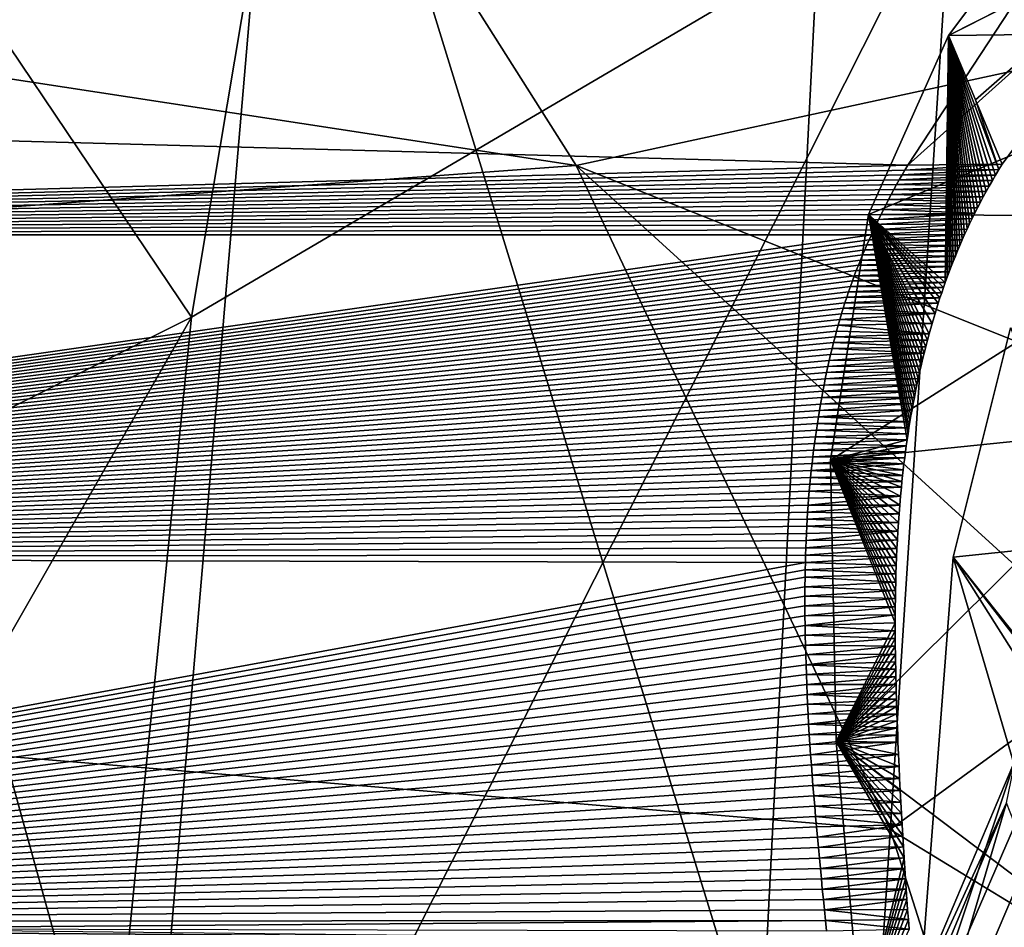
# Model space of a CAD drawing. Header units: metres. Extents: x -150 to 307, y -550 to 84.
# Tile 308 of 656: x 157.08 to 161.19, y 8.53 to 12.32. Entities that reach past the tile are written whole.
import ezdxf

# ---------------------------------------------------------------- set-up
doc = ezdxf.new("R2010")
doc.units = ezdxf.units.M
doc.layers.add('solid_26006363', color=7, linetype='CONTINUOUS')

msp = doc.modelspace()

# ---------------------------------------------------------------- linework, layer by layer
at = {"layer": 'solid_26006363'}
for points in [[(160.578232, 15.848853, 880.080505), (163.059631, 11.286249, 883.882385), (163.132126, 17.384514, 882.885071)], [(157.797806, 11.076527, 874.416077), (155.659027, 14.252306, 870.121338), (158.724915, 16.598232, 873.751526)], [(160.975403, 12.943937, 878.023987), (157.797806, 11.076527, 874.416077), (158.724915, 16.598232, 873.751526)], [(160.578232, 15.848853, 880.080505), (158.207901, 14.303331, 877.41864), (160.173294, 7.91509, 881.040771)], [(160.578232, 15.848853, 880.080505), (160.173294, 7.91509, 881.040771), (163.03801, 8.683062, 884.179199)], [(160.578232, 15.848853, 880.080505), (163.03801, 8.683062, 884.179199), (163.059631, 11.286249, 883.882385)], [(160.557312, 6.463857, 878.596375), (164.613632, 14.873002, 882.018677), (164.590057, 13.581784, 882.222107)], [(160.557312, 6.463857, 878.596375), (160.975403, 12.943937, 878.023987), (164.613632, 14.873002, 882.018677)], [(159.404221, 11.709554, 839.946045), (142.328934, 10.457894, 814.344849), (139.684402, 14.730528, 816.571106)], [(158.169312, 13.660264, 840.767761), (159.404221, 11.709554, 839.946045), (139.684402, 14.730528, 816.571106)], [(158.207901, 14.303331, 877.41864), (156.018967, 12.849943, 874.893677), (157.596603, 7.150526, 878.147949)], [(158.207901, 14.303331, 877.41864), (157.596603, 7.150526, 878.147949), (160.173294, 7.91509, 881.040771)], [(157.797806, 11.076527, 874.416077), (154.753082, 9.549058, 870.825684), (155.659027, 14.252306, 870.121338)], [(162.442947, 12.36735, 844.749268), (159.404221, 11.709554, 839.946045), (158.169312, 13.660264, 840.767761)], [(160.557312, 6.463857, 878.596375), (164.590057, 13.581784, 882.222107), (164.521622, 8.662205, 882.831665)], [(160.959686, 12.252558, 846.782471), (162.474792, 12.270511, 845.068848), (163.45607, 13.510142, 847.621277)], [(161.762558, 13.321421, 849.005493), (160.959686, 12.252558, 846.782471), (163.45607, 13.510142, 847.621277)], [(161.955017, 12.757903, 849.148621), (160.959686, 12.252558, 846.782471), (161.762558, 13.321421, 849.005493)], [(157.238983, 5.539485, 874.820862), (157.797806, 11.076527, 874.416077), (160.975403, 12.943937, 878.023987)], [(160.557312, 6.463857, 878.596375), (157.238983, 5.539485, 874.820862), (160.975403, 12.943937, 878.023987)], [(156.018967, 12.849943, 874.893677), (155.325043, 6.433441, 875.534851), (157.596603, 7.150526, 878.147949)], [(161.519257, 12.823606, 849.863464), (149.303177, 12.562722, 838.554565), (149.756424, 12.009184, 838.05957)], [(160.78952, 11.710807, 847.420959), (161.519257, 12.823606, 849.863464), (149.756424, 12.009184, 838.05957)], [(160.78952, 11.710807, 847.420959), (161.955017, 12.757903, 849.148621), (161.519257, 12.823606, 849.863464)], [(160.78952, 11.710807, 847.420959), (161.184525, 11.715551, 846.974365), (161.955017, 12.757903, 849.148621)], [(161.072113, 11.984046, 846.878418), (160.959686, 12.252558, 846.782471), (161.955017, 12.757903, 849.148621)], [(161.072113, 11.984046, 846.878418), (161.955017, 12.757903, 849.148621), (161.184525, 11.715551, 846.974365)], [(162.442947, 12.36735, 844.749268), (161.835785, 10.738475, 842.260315), (159.404221, 11.709554, 839.946045)], [(160.625122, 11.504708, 845.403015), (162.072052, 11.49657, 843.714417), (162.474792, 12.270511, 845.068848)], [(160.625122, 11.504708, 845.403015), (162.474792, 12.270511, 845.068848), (160.959686, 12.252558, 846.782471)], [(160.625122, 11.504708, 845.403015), (160.959686, 12.252558, 846.782471), (160.946671, 11.221427, 846.03479)], [(160.954544, 11.243274, 846.073975), (160.946671, 11.221427, 846.03479), (160.959686, 12.252558, 846.782471)], [(160.962662, 11.265206, 846.113525), (160.954544, 11.243274, 846.073975), (160.959686, 12.252558, 846.782471)], [(161.170395, 11.692531, 846.927429), (160.959686, 12.252558, 846.782471), (161.072113, 11.984046, 846.878418)], [(160.971039, 11.28723, 846.153442), (160.962662, 11.265206, 846.113525), (160.959686, 12.252558, 846.782471)], [(160.979691, 11.309343, 846.193665), (160.971039, 11.28723, 846.153442), (160.959686, 12.252558, 846.782471)], [(160.988632, 11.331552, 846.234253), (160.979691, 11.309343, 846.193665), (160.959686, 12.252558, 846.782471)], [(160.997864, 11.353855, 846.275146), (160.988632, 11.331552, 846.234253), (160.959686, 12.252558, 846.782471)], [(161.00737, 11.376225, 846.316406), (160.997864, 11.353855, 846.275146), (160.959686, 12.252558, 846.782471)], [(161.017151, 11.398627, 846.35791), (161.00737, 11.376225, 846.316406), (160.959686, 12.252558, 846.782471)], [(161.027191, 11.421053, 846.399719), (161.017151, 11.398627, 846.35791), (160.959686, 12.252558, 846.782471)], [(161.037491, 11.443492, 846.441772), (161.027191, 11.421053, 846.399719), (160.959686, 12.252558, 846.782471)], [(161.04805, 11.465945, 846.484131), (161.037491, 11.443492, 846.441772), (160.959686, 12.252558, 846.782471)], [(161.058884, 11.488418, 846.526733), (161.04805, 11.465945, 846.484131), (160.959686, 12.252558, 846.782471)], [(161.070007, 11.510915, 846.569702), (161.058884, 11.488418, 846.526733), (160.959686, 12.252558, 846.782471)], [(161.081436, 11.533442, 846.612976), (161.070007, 11.510915, 846.569702), (160.959686, 12.252558, 846.782471)], [(161.093155, 11.556004, 846.656555), (161.081436, 11.533442, 846.612976), (160.959686, 12.252558, 846.782471)], [(161.105194, 11.578609, 846.700623), (161.093155, 11.556004, 846.656555), (160.959686, 12.252558, 846.782471)], [(161.117538, 11.601263, 846.745056), (161.105194, 11.578609, 846.700623), (160.959686, 12.252558, 846.782471)], [(161.130234, 11.623974, 846.789917), (161.117538, 11.601263, 846.745056), (160.959686, 12.252558, 846.782471)], [(161.143265, 11.64675, 846.835205), (161.130234, 11.623974, 846.789917), (160.959686, 12.252558, 846.782471)], [(161.156647, 11.6696, 846.881042), (161.143265, 11.64675, 846.835205), (160.959686, 12.252558, 846.782471)], [(161.170395, 11.692531, 846.927429), (161.156647, 11.6696, 846.881042), (160.959686, 12.252558, 846.782471)], [(160.78952, 11.710807, 847.420959), (149.756424, 12.009184, 838.05957), (150.212692, 11.420066, 837.559875)], [(161.072113, 11.984046, 846.878418), (161.184525, 11.715551, 846.974365), (161.170395, 11.692531, 846.927429)], [(159.404221, 11.709554, 839.946045), (160.716415, 8.936275, 839.074341), (142.328934, 10.457894, 814.344849)], [(160.777664, 11.690717, 847.379456), (160.78952, 11.710807, 847.420959), (150.212692, 11.420066, 837.559875)], [(160.765976, 11.670527, 847.338074), (160.777664, 11.690717, 847.379456), (150.212692, 11.420066, 837.559875)], [(161.67807, 9.638126, 841.021729), (160.716415, 8.936275, 839.074341), (159.404221, 11.709554, 839.946045)], [(161.835785, 10.738475, 842.260315), (161.67807, 9.638126, 841.021729), (159.404221, 11.709554, 839.946045)], [(160.765976, 11.670527, 847.338074), (161.156647, 11.6696, 846.881042), (161.170395, 11.692531, 846.927429)], [(160.765976, 11.670527, 847.338074), (161.170395, 11.692531, 846.927429), (160.777664, 11.690717, 847.379456)], [(160.777664, 11.690717, 847.379456), (161.170395, 11.692531, 846.927429), (161.184525, 11.715551, 846.974365)], [(160.777664, 11.690717, 847.379456), (161.184525, 11.715551, 846.974365), (160.78952, 11.710807, 847.420959)], [(160.754456, 11.650235, 847.296814), (160.765976, 11.670527, 847.338074), (150.212692, 11.420066, 837.559875)], [(160.743088, 11.629841, 847.255615), (160.754456, 11.650235, 847.296814), (150.212692, 11.420066, 837.559875)], [(160.743088, 11.629841, 847.255615), (161.143265, 11.64675, 846.835205), (160.754456, 11.650235, 847.296814)], [(160.743088, 11.629841, 847.255615), (161.130234, 11.623974, 846.789917), (161.143265, 11.64675, 846.835205)], [(160.754456, 11.650235, 847.296814), (161.156647, 11.6696, 846.881042), (160.765976, 11.670527, 847.338074)], [(160.754456, 11.650235, 847.296814), (161.143265, 11.64675, 846.835205), (161.156647, 11.6696, 846.881042)], [(160.731888, 11.609344, 847.214478), (160.743088, 11.629841, 847.255615), (150.212692, 11.420066, 837.559875)], [(160.72084, 11.58874, 847.173462), (160.731888, 11.609344, 847.214478), (150.212692, 11.420066, 837.559875)], [(160.72084, 11.58874, 847.173462), (161.117538, 11.601263, 846.745056), (160.731888, 11.609344, 847.214478)], [(160.72084, 11.58874, 847.173462), (161.105194, 11.578609, 846.700623), (161.117538, 11.601263, 846.745056)], [(160.731888, 11.609344, 847.214478), (161.130234, 11.623974, 846.789917), (160.743088, 11.629841, 847.255615)], [(160.731888, 11.609344, 847.214478), (161.117538, 11.601263, 846.745056), (161.130234, 11.623974, 846.789917)], [(160.709961, 11.568031, 847.132507), (160.72084, 11.58874, 847.173462), (150.212692, 11.420066, 837.559875)], [(160.699234, 11.547215, 847.091675), (160.709961, 11.568031, 847.132507), (150.212692, 11.420066, 837.559875)], [(160.699234, 11.547215, 847.091675), (161.093155, 11.556004, 846.656555), (160.709961, 11.568031, 847.132507)], [(160.709961, 11.568031, 847.132507), (161.105194, 11.578609, 846.700623), (160.72084, 11.58874, 847.173462)], [(160.709961, 11.568031, 847.132507), (161.093155, 11.556004, 846.656555), (161.105194, 11.578609, 846.700623)], [(160.68866, 11.526295, 847.050903), (160.699234, 11.547215, 847.091675), (150.212692, 11.420066, 837.559875)], [(160.678238, 11.505268, 847.010254), (160.68866, 11.526295, 847.050903), (150.212692, 11.420066, 837.559875)], [(160.678238, 11.505268, 847.010254), (161.070007, 11.510915, 846.569702), (160.68866, 11.526295, 847.050903)], [(160.68866, 11.526295, 847.050903), (161.081436, 11.533442, 846.612976), (160.699234, 11.547215, 847.091675)], [(160.68866, 11.526295, 847.050903), (161.070007, 11.510915, 846.569702), (161.081436, 11.533442, 846.612976)], [(160.699234, 11.547215, 847.091675), (161.081436, 11.533442, 846.612976), (161.093155, 11.556004, 846.656555)], [(160.667984, 11.484133, 846.969666), (160.678238, 11.505268, 847.010254), (150.212692, 11.420066, 837.559875)], [(160.657867, 11.462888, 846.929199), (160.667984, 11.484133, 846.969666), (150.212692, 11.420066, 837.559875)], [(160.466675, 10.479188, 843.812317), (162.072052, 11.49657, 843.714417), (160.625122, 11.504708, 845.403015)], [(160.466675, 10.479188, 843.812317), (160.625122, 11.504708, 845.403015), (160.78714, 10.563141, 844.93457)], [(160.466675, 10.479188, 843.812317), (161.814789, 10.616094, 842.467102), (162.072052, 11.49657, 843.714417)], [(160.625122, 11.504708, 845.403015), (160.790863, 10.588273, 844.97406), (160.78714, 10.563141, 844.93457)], [(160.625122, 11.504708, 845.403015), (160.794785, 10.613507, 845.013855), (160.790863, 10.588273, 844.97406)], [(160.625122, 11.504708, 845.403015), (160.798904, 10.638845, 845.053955), (160.794785, 10.613507, 845.013855)], [(160.625122, 11.504708, 845.403015), (160.803223, 10.664284, 845.094482), (160.798904, 10.638845, 845.053955)], [(160.625122, 11.504708, 845.403015), (160.807739, 10.689826, 845.135254), (160.803223, 10.664284, 845.094482)], [(160.625122, 11.504708, 845.403015), (160.812454, 10.715487, 845.176514), (160.807739, 10.689826, 845.135254)], [(160.625122, 11.504708, 845.403015), (160.817352, 10.741275, 845.21814), (160.812454, 10.715487, 845.176514)], [(160.625122, 11.504708, 845.403015), (160.822464, 10.767199, 845.260254), (160.817352, 10.741275, 845.21814)], [(160.625122, 11.504708, 845.403015), (160.827774, 10.793263, 845.302795), (160.822464, 10.767199, 845.260254)], [(160.625122, 11.504708, 845.403015), (160.833328, 10.819469, 845.345764), (160.827774, 10.793263, 845.302795)], [(160.625122, 11.504708, 845.403015), (160.839096, 10.845816, 845.38916), (160.833328, 10.819469, 845.345764)], [(160.625122, 11.504708, 845.403015), (160.845123, 10.872299, 845.433044), (160.839096, 10.845816, 845.38916)], [(160.625122, 11.504708, 845.403015), (160.85141, 10.898919, 845.477417), (160.845123, 10.872299, 845.433044)], [(160.625122, 11.504708, 845.403015), (160.857956, 10.925673, 845.522156), (160.85141, 10.898919, 845.477417)], [(160.625122, 11.504708, 845.403015), (160.864777, 10.952559, 845.567383), (160.857956, 10.925673, 845.522156)], [(160.625122, 11.504708, 845.403015), (160.871902, 10.979573, 845.613098), (160.864777, 10.952559, 845.567383)], [(160.625122, 11.504708, 845.403015), (160.879318, 11.006716, 845.659241), (160.871902, 10.979573, 845.613098)], [(160.625122, 11.504708, 845.403015), (160.891403, 11.049265, 845.732117), (160.879318, 11.006716, 845.659241)], [(160.625122, 11.504708, 845.403015), (160.904099, 11.091946, 845.80603), (160.891403, 11.049265, 845.732117)], [(160.625122, 11.504708, 845.403015), (160.91748, 11.134832, 845.881042), (160.904099, 11.091946, 845.80603)], [(160.625122, 11.504708, 845.403015), (160.924469, 11.156371, 845.919006), (160.91748, 11.134832, 845.881042)], [(160.625122, 11.504708, 845.403015), (160.931656, 11.17798, 845.957275), (160.924469, 11.156371, 845.919006)], [(160.625122, 11.504708, 845.403015), (160.939041, 11.199664, 845.99585), (160.931656, 11.17798, 845.957275)], [(160.625122, 11.504708, 845.403015), (160.946671, 11.221427, 846.03479), (160.939041, 11.199664, 845.99585)], [(160.657867, 11.462888, 846.929199), (161.04805, 11.465945, 846.484131), (161.058884, 11.488418, 846.526733)], [(160.657867, 11.462888, 846.929199), (161.058884, 11.488418, 846.526733), (160.667984, 11.484133, 846.969666)], [(160.667984, 11.484133, 846.969666), (161.058884, 11.488418, 846.526733), (161.070007, 11.510915, 846.569702)], [(160.667984, 11.484133, 846.969666), (161.070007, 11.510915, 846.569702), (160.678238, 11.505268, 847.010254)], [(160.647919, 11.441533, 846.888855), (160.657867, 11.462888, 846.929199), (150.212692, 11.420066, 837.559875)], [(160.638107, 11.420066, 846.848572), (160.647919, 11.441533, 846.888855), (150.212692, 11.420066, 837.559875)], [(160.638107, 11.420066, 846.848572), (161.027191, 11.421053, 846.399719), (161.037491, 11.443492, 846.441772)], [(160.638107, 11.420066, 846.848572), (161.037491, 11.443492, 846.441772), (160.647919, 11.441533, 846.888855)], [(160.647919, 11.441533, 846.888855), (161.037491, 11.443492, 846.441772), (161.04805, 11.465945, 846.484131)], [(160.647919, 11.441533, 846.888855), (161.04805, 11.465945, 846.484131), (160.657867, 11.462888, 846.929199)], [(160.638107, 11.420066, 846.848572), (150.212692, 11.420066, 837.559875), (151.197113, 10.075163, 836.47406)], [(160.628555, 11.399459, 846.809875), (160.638107, 11.420066, 846.848572), (151.197113, 10.075163, 836.47406)], [(160.628555, 11.399459, 846.809875), (151.197113, 10.075163, 836.47406), (160.619171, 11.37865, 846.770996)], [(160.628555, 11.399459, 846.809875), (160.619171, 11.37865, 846.770996), (161.017151, 11.398627, 846.35791)], [(160.619171, 11.37865, 846.770996), (161.00737, 11.376225, 846.316406), (161.017151, 11.398627, 846.35791)], [(160.628555, 11.399459, 846.809875), (161.017151, 11.398627, 846.35791), (161.027191, 11.421053, 846.399719)], [(160.628555, 11.399459, 846.809875), (161.027191, 11.421053, 846.399719), (160.638107, 11.420066, 846.848572)], [(160.619171, 11.37865, 846.770996), (151.197113, 10.075163, 836.47406), (160.60997, 11.35764, 846.731995)], [(160.60997, 11.35764, 846.731995), (151.197113, 10.075163, 836.47406), (160.600952, 11.336431, 846.69281)], [(160.60997, 11.35764, 846.731995), (160.600952, 11.336431, 846.69281), (160.997864, 11.353855, 846.275146)], [(160.600952, 11.336431, 846.69281), (160.988632, 11.331552, 846.234253), (160.997864, 11.353855, 846.275146)], [(160.619171, 11.37865, 846.770996), (160.60997, 11.35764, 846.731995), (161.00737, 11.376225, 846.316406)], [(160.60997, 11.35764, 846.731995), (160.997864, 11.353855, 846.275146), (161.00737, 11.376225, 846.316406)], [(160.600952, 11.336431, 846.69281), (151.197113, 10.075163, 836.47406), (160.592087, 11.31502, 846.653503)], [(160.592087, 11.31502, 846.653503), (151.197113, 10.075163, 836.47406), (160.58342, 11.293407, 846.614014)], [(160.592087, 11.31502, 846.653503), (160.58342, 11.293407, 846.614014), (160.979691, 11.309343, 846.193665)], [(160.600952, 11.336431, 846.69281), (160.592087, 11.31502, 846.653503), (160.988632, 11.331552, 846.234253)], [(160.592087, 11.31502, 846.653503), (160.979691, 11.309343, 846.193665), (160.988632, 11.331552, 846.234253)], [(160.58342, 11.293407, 846.614014), (151.197113, 10.075163, 836.47406), (160.574905, 11.271595, 846.574341)], [(160.574905, 11.271595, 846.574341), (151.197113, 10.075163, 836.47406), (160.566574, 11.249582, 846.534607)], [(160.574905, 11.271595, 846.574341), (160.566574, 11.249582, 846.534607), (160.962662, 11.265206, 846.113525)], [(160.58342, 11.293407, 846.614014), (160.574905, 11.271595, 846.574341), (160.971039, 11.28723, 846.153442)], [(160.574905, 11.271595, 846.574341), (160.962662, 11.265206, 846.113525), (160.971039, 11.28723, 846.153442)], [(160.58342, 11.293407, 846.614014), (160.971039, 11.28723, 846.153442), (160.979691, 11.309343, 846.193665)], [(160.566574, 11.249582, 846.534607), (151.197113, 10.075163, 836.47406), (160.558411, 11.227368, 846.494629)], [(160.566574, 11.249582, 846.534607), (160.558411, 11.227368, 846.494629), (160.954544, 11.243274, 846.073975)], [(160.558411, 11.227368, 846.494629), (160.946671, 11.221427, 846.03479), (160.954544, 11.243274, 846.073975)], [(160.566574, 11.249582, 846.534607), (160.954544, 11.243274, 846.073975), (160.962662, 11.265206, 846.113525)], [(160.558411, 11.227368, 846.494629), (151.197113, 10.075163, 836.47406), (160.550415, 11.204954, 846.454529)], [(160.550415, 11.204954, 846.454529), (151.197113, 10.075163, 836.47406), (160.542587, 11.18234, 846.414307)], [(160.550415, 11.204954, 846.454529), (160.542587, 11.18234, 846.414307), (160.939041, 11.199664, 845.99585)], [(160.542587, 11.18234, 846.414307), (160.931656, 11.17798, 845.957275), (160.939041, 11.199664, 845.99585)], [(160.558411, 11.227368, 846.494629), (160.550415, 11.204954, 846.454529), (160.946671, 11.221427, 846.03479)], [(160.550415, 11.204954, 846.454529), (160.939041, 11.199664, 845.99585), (160.946671, 11.221427, 846.03479)], [(160.542587, 11.18234, 846.414307), (151.197113, 10.075163, 836.47406), (160.534943, 11.159524, 846.373962)], [(160.534943, 11.159524, 846.373962), (151.197113, 10.075163, 836.47406), (160.527466, 11.136508, 846.333374)], [(160.534943, 11.159524, 846.373962), (160.527466, 11.136508, 846.333374), (160.924469, 11.156371, 845.919006)], [(160.527466, 11.136508, 846.333374), (160.91748, 11.134832, 845.881042), (160.924469, 11.156371, 845.919006)], [(160.542587, 11.18234, 846.414307), (160.534943, 11.159524, 846.373962), (160.931656, 11.17798, 845.957275)], [(160.534943, 11.159524, 846.373962), (160.924469, 11.156371, 845.919006), (160.931656, 11.17798, 845.957275)], [(160.527466, 11.136508, 846.333374), (151.197113, 10.075163, 836.47406), (160.520157, 11.113291, 846.292725)], [(160.520157, 11.113291, 846.292725), (151.197113, 10.075163, 836.47406), (160.513016, 11.089873, 846.251892)], [(160.520157, 11.113291, 846.292725), (160.513016, 11.089873, 846.251892), (160.904099, 11.091946, 845.80603)], [(160.527466, 11.136508, 846.333374), (160.520157, 11.113291, 846.292725), (160.91748, 11.134832, 845.881042)], [(160.520157, 11.113291, 846.292725), (160.904099, 11.091946, 845.80603), (160.91748, 11.134832, 845.881042)], [(160.513016, 11.089873, 846.251892), (151.197113, 10.075163, 836.47406), (160.506042, 11.066255, 846.210876)], [(160.506042, 11.066255, 846.210876), (151.197113, 10.075163, 836.47406), (160.499237, 11.042435, 846.1698)], [(154.201523, 4.786518, 871.248291), (154.753082, 9.549058, 870.825684), (157.797806, 11.076527, 874.416077)], [(157.238983, 5.539485, 874.820862), (154.201523, 4.786518, 871.248291), (157.797806, 11.076527, 874.416077)], [(160.506042, 11.066255, 846.210876), (160.499237, 11.042435, 846.1698), (160.891403, 11.049265, 845.732117)], [(160.506042, 11.066255, 846.210876), (160.891403, 11.049265, 845.732117), (160.904099, 11.091946, 845.80603)], [(160.513016, 11.089873, 846.251892), (160.506042, 11.066255, 846.210876), (160.904099, 11.091946, 845.80603)], [(160.499237, 11.042435, 846.1698), (151.197113, 10.075163, 836.47406), (160.492599, 11.018414, 846.128479)], [(160.499237, 11.042435, 846.1698), (160.492599, 11.018414, 846.128479), (160.879318, 11.006716, 845.659241)], [(160.499237, 11.042435, 846.1698), (160.879318, 11.006716, 845.659241), (160.891403, 11.049265, 845.732117)], [(162.621628, 8.009261, 845.073181), (161.218765, 11.031461, 844.26239), (160.979843, 10.073978, 843.036377)], [(161.83609, 10.162543, 842.210876), (160.979843, 10.073978, 843.036377), (161.218765, 11.031461, 844.26239)], [(160.492599, 11.018414, 846.128479), (151.197113, 10.075163, 836.47406), (160.48613, 10.994191, 846.087097)], [(160.48613, 10.994191, 846.087097), (151.197113, 10.075163, 836.47406), (160.479813, 10.969767, 846.045532)], [(160.48613, 10.994191, 846.087097), (160.479813, 10.969767, 846.045532), (160.871902, 10.979573, 845.613098)], [(160.492599, 11.018414, 846.128479), (160.48613, 10.994191, 846.087097), (160.879318, 11.006716, 845.659241)], [(160.48613, 10.994191, 846.087097), (160.871902, 10.979573, 845.613098), (160.879318, 11.006716, 845.659241)], [(160.479813, 10.969767, 846.045532), (151.197113, 10.075163, 836.47406), (160.473679, 10.94514, 846.003845)], [(160.473679, 10.94514, 846.003845), (151.197113, 10.075163, 836.47406), (160.467712, 10.920312, 845.961975)], [(160.473679, 10.94514, 846.003845), (160.467712, 10.920312, 845.961975), (160.857956, 10.925673, 845.522156)], [(160.479813, 10.969767, 846.045532), (160.473679, 10.94514, 846.003845), (160.864777, 10.952559, 845.567383)], [(160.473679, 10.94514, 846.003845), (160.857956, 10.925673, 845.522156), (160.864777, 10.952559, 845.567383)], [(160.479813, 10.969767, 846.045532), (160.864777, 10.952559, 845.567383), (160.871902, 10.979573, 845.613098)], [(160.467712, 10.920312, 845.961975), (151.197113, 10.075163, 836.47406), (160.461899, 10.895281, 845.919983)], [(160.461899, 10.895281, 845.919983), (160.85141, 10.898919, 845.477417), (160.857956, 10.925673, 845.522156)], [(160.467712, 10.920312, 845.961975), (160.461899, 10.895281, 845.919983), (160.857956, 10.925673, 845.522156)], [(160.461899, 10.895281, 845.919983), (151.197113, 10.075163, 836.47406), (160.456253, 10.870041, 845.877808)], [(160.456253, 10.870041, 845.877808), (151.197113, 10.075163, 836.47406), (160.45076, 10.844549, 845.835449)], [(160.45076, 10.844549, 845.835449), (160.839096, 10.845816, 845.38916), (160.845123, 10.872299, 845.433044)], [(160.456253, 10.870041, 845.877808), (160.45076, 10.844549, 845.835449), (160.845123, 10.872299, 845.433044)], [(160.456253, 10.870041, 845.877808), (160.845123, 10.872299, 845.433044), (160.85141, 10.898919, 845.477417)], [(160.461899, 10.895281, 845.919983), (160.456253, 10.870041, 845.877808), (160.85141, 10.898919, 845.477417)], [(160.45076, 10.844549, 845.835449), (151.197113, 10.075163, 836.47406), (160.445404, 10.818802, 845.792847)], [(160.445404, 10.818802, 845.792847), (151.197113, 10.075163, 836.47406), (160.440186, 10.792807, 845.75)], [(160.440186, 10.792807, 845.75), (160.827774, 10.793263, 845.302795), (160.833328, 10.819469, 845.345764)], [(160.445404, 10.818802, 845.792847), (160.440186, 10.792807, 845.75), (160.833328, 10.819469, 845.345764)], [(160.445404, 10.818802, 845.792847), (160.833328, 10.819469, 845.345764), (160.839096, 10.845816, 845.38916)], [(160.45076, 10.844549, 845.835449), (160.445404, 10.818802, 845.792847), (160.839096, 10.845816, 845.38916)], [(160.440186, 10.792807, 845.75), (151.197113, 10.075163, 836.47406), (160.435135, 10.766571, 845.707031)], [(160.435135, 10.766571, 845.707031), (160.822464, 10.767199, 845.260254), (160.827774, 10.793263, 845.302795)], [(160.440186, 10.792807, 845.75), (160.435135, 10.766571, 845.707031), (160.827774, 10.793263, 845.302795)], [(160.435135, 10.766571, 845.707031), (151.197113, 10.075163, 836.47406), (160.430222, 10.740104, 845.663818)], [(160.430222, 10.740104, 845.663818), (151.197113, 10.075163, 836.47406), (160.425461, 10.713411, 845.620422)], [(160.425461, 10.713411, 845.620422), (160.812454, 10.715487, 845.176514), (160.817352, 10.741275, 845.21814)], [(160.430222, 10.740104, 845.663818), (160.425461, 10.713411, 845.620422), (160.817352, 10.741275, 845.21814)], [(160.430222, 10.740104, 845.663818), (160.817352, 10.741275, 845.21814), (160.822464, 10.767199, 845.260254)], [(160.435135, 10.766571, 845.707031), (160.430222, 10.740104, 845.663818), (160.822464, 10.767199, 845.260254)], [(160.425461, 10.713411, 845.620422), (151.197113, 10.075163, 836.47406), (160.420868, 10.686502, 845.576904)], [(160.420868, 10.686502, 845.576904), (160.807739, 10.689826, 845.135254), (160.812454, 10.715487, 845.176514)], [(160.425461, 10.713411, 845.620422), (160.420868, 10.686502, 845.576904), (160.812454, 10.715487, 845.176514)], [(160.420868, 10.686502, 845.576904), (151.197113, 10.075163, 836.47406), (160.416412, 10.659384, 845.533203)], [(160.416412, 10.659384, 845.533203), (151.197113, 10.075163, 836.47406), (160.412125, 10.632063, 845.48938)], [(160.416412, 10.659384, 845.533203), (160.412125, 10.632063, 845.48938), (160.798904, 10.638845, 845.053955)], [(160.416412, 10.659384, 845.533203), (160.803223, 10.664284, 845.094482), (160.807739, 10.689826, 845.135254)], [(160.420868, 10.686502, 845.576904), (160.416412, 10.659384, 845.533203), (160.807739, 10.689826, 845.135254)], [(160.416412, 10.659384, 845.533203), (160.798904, 10.638845, 845.053955), (160.803223, 10.664284, 845.094482)], [(160.412125, 10.632063, 845.48938), (151.197113, 10.075163, 836.47406), (160.40799, 10.604548, 845.445496)], [(160.412125, 10.632063, 845.48938), (160.40799, 10.604548, 845.445496), (160.794785, 10.613507, 845.013855)], [(160.40799, 10.604548, 845.445496), (160.790863, 10.588273, 844.97406), (160.794785, 10.613507, 845.013855)], [(160.412125, 10.632063, 845.48938), (160.794785, 10.613507, 845.013855), (160.798904, 10.638845, 845.053955)], [(160.490494, 9.303496, 842.299866), (161.814789, 10.616094, 842.467102), (160.466675, 10.479188, 843.812317)], [(160.490494, 9.303496, 842.299866), (161.592117, 8.471995, 840.234253), (161.814789, 10.616094, 842.467102)], [(160.40799, 10.604548, 845.445496), (151.197113, 10.075163, 836.47406), (160.404022, 10.576844, 845.401489)], [(160.404022, 10.576844, 845.401489), (151.197113, 10.075163, 836.47406), (160.400223, 10.548963, 845.357422)], [(160.404022, 10.576844, 845.401489), (160.400223, 10.548963, 845.357422), (160.78714, 10.563141, 844.93457)], [(160.40799, 10.604548, 845.445496), (160.404022, 10.576844, 845.401489), (160.790863, 10.588273, 844.97406)], [(160.404022, 10.576844, 845.401489), (160.78714, 10.563141, 844.93457), (160.790863, 10.588273, 844.97406)], [(160.400223, 10.548963, 845.357422), (151.197113, 10.075163, 836.47406), (160.396576, 10.520907, 845.313232)], [(160.400223, 10.548963, 845.357422), (160.396576, 10.520907, 845.313232), (160.783585, 10.538116, 844.895447)], [(160.396576, 10.520907, 845.313232), (160.780212, 10.513198, 844.856689), (160.783585, 10.538116, 844.895447)], [(160.400223, 10.548963, 845.357422), (160.783585, 10.538116, 844.895447), (160.78714, 10.563141, 844.93457)], [(160.466675, 10.479188, 843.812317), (160.78714, 10.563141, 844.93457), (160.783585, 10.538116, 844.895447)], [(160.466675, 10.479188, 843.812317), (160.783585, 10.538116, 844.895447), (160.780212, 10.513198, 844.856689)], [(160.396576, 10.520907, 845.313232), (151.197113, 10.075163, 836.47406), (160.393097, 10.492687, 845.269043)], [(160.393097, 10.492687, 845.269043), (151.197113, 10.075163, 836.47406), (160.389801, 10.46431, 845.224792)], [(160.393097, 10.492687, 845.269043), (160.389801, 10.46431, 845.224792), (160.776993, 10.488392, 844.818298)], [(160.389801, 10.46431, 845.224792), (160.773941, 10.4637, 844.780212), (160.776993, 10.488392, 844.818298)], [(160.396576, 10.520907, 845.313232), (160.393097, 10.492687, 845.269043), (160.780212, 10.513198, 844.856689)], [(160.393097, 10.492687, 845.269043), (160.776993, 10.488392, 844.818298), (160.780212, 10.513198, 844.856689)], [(160.466675, 10.479188, 843.812317), (160.780212, 10.513198, 844.856689), (160.776993, 10.488392, 844.818298)], [(160.466675, 10.479188, 843.812317), (160.776993, 10.488392, 844.818298), (160.773941, 10.4637, 844.780212)], [(161.66864, 5.803113, 838.378723), (144.096741, 5.427855, 813.089661), (142.328934, 10.457894, 814.344849)], [(161.658569, 5.969907, 838.449219), (161.66864, 5.803113, 838.378723), (142.328934, 10.457894, 814.344849)], [(160.716415, 8.936275, 839.074341), (161.658569, 5.969907, 838.449219), (142.328934, 10.457894, 814.344849)], [(160.389801, 10.46431, 845.224792), (151.197113, 10.075163, 836.47406), (160.386658, 10.435781, 845.180542)], [(160.389801, 10.46431, 845.224792), (160.386658, 10.435781, 845.180542), (160.773941, 10.4637, 844.780212)], [(160.386658, 10.435781, 845.180542), (160.771042, 10.439128, 844.742493), (160.773941, 10.4637, 844.780212)], [(160.466675, 10.479188, 843.812317), (160.737518, 9.833177, 843.862671), (160.737381, 9.799726, 843.816895)], [(160.490494, 9.303496, 842.299866), (160.466675, 10.479188, 843.812317), (160.737381, 9.799726, 843.816895)], [(160.466675, 10.479188, 843.812317), (160.737778, 9.866803, 843.908997), (160.737518, 9.833177, 843.862671)], [(160.466675, 10.479188, 843.812317), (160.738159, 9.90064, 843.955933), (160.737778, 9.866803, 843.908997)], [(160.466675, 10.479188, 843.812317), (160.738708, 9.934716, 844.003479), (160.738159, 9.90064, 843.955933)], [(160.466675, 10.479188, 843.812317), (160.739441, 9.969064, 844.051758), (160.738708, 9.934716, 844.003479)], [(160.466675, 10.479188, 843.812317), (160.740372, 10.003712, 844.100708), (160.739441, 9.969064, 844.051758)], [(160.466675, 10.479188, 843.812317), (160.741531, 10.038689, 844.150452), (160.740372, 10.003712, 844.100708)], [(160.466675, 10.479188, 843.812317), (160.742935, 10.074019, 844.200989), (160.741531, 10.038689, 844.150452)], [(160.466675, 10.479188, 843.812317), (160.744568, 10.109644, 844.252197), (160.742935, 10.074019, 844.200989)], [(160.466675, 10.479188, 843.812317), (160.746399, 10.145496, 844.304199), (160.744568, 10.109644, 844.252197)], [(160.466675, 10.479188, 843.812317), (160.748474, 10.18159, 844.356873), (160.746399, 10.145496, 844.304199)], [(160.466675, 10.479188, 843.812317), (160.750793, 10.217937, 844.410217), (160.748474, 10.18159, 844.356873)], [(160.466675, 10.479188, 843.812317), (160.753403, 10.254555, 844.464417), (160.750793, 10.217937, 844.410217)], [(160.466675, 10.479188, 843.812317), (160.756317, 10.291455, 844.519287), (160.753403, 10.254555, 844.464417)], [(160.466675, 10.479188, 843.812317), (160.759567, 10.328655, 844.575012), (160.756317, 10.291455, 844.519287)], [(160.466675, 10.479188, 843.812317), (160.763168, 10.366173, 844.631531), (160.759567, 10.328655, 844.575012)], [(160.466675, 10.479188, 843.812317), (160.765656, 10.390359, 844.668152), (160.763168, 10.366173, 844.631531)], [(160.466675, 10.479188, 843.812317), (160.76828, 10.414679, 844.705139), (160.765656, 10.390359, 844.668152)], [(160.466675, 10.479188, 843.812317), (160.771042, 10.439128, 844.742493), (160.76828, 10.414679, 844.705139)], [(160.466675, 10.479188, 843.812317), (160.773941, 10.4637, 844.780212), (160.771042, 10.439128, 844.742493)], [(160.386658, 10.435781, 845.180542), (151.197113, 10.075163, 836.47406), (160.383698, 10.40711, 845.136292)], [(160.383698, 10.40711, 845.136292), (151.197113, 10.075163, 836.47406), (160.380905, 10.378304, 845.092102)], [(160.383698, 10.40711, 845.136292), (160.380905, 10.378304, 845.092102), (160.765656, 10.390359, 844.668152)], [(160.386658, 10.435781, 845.180542), (160.383698, 10.40711, 845.136292), (160.76828, 10.414679, 844.705139)], [(160.383698, 10.40711, 845.136292), (160.765656, 10.390359, 844.668152), (160.76828, 10.414679, 844.705139)], [(160.386658, 10.435781, 845.180542), (160.76828, 10.414679, 844.705139), (160.771042, 10.439128, 844.742493)], [(160.380905, 10.378304, 845.092102), (151.197113, 10.075163, 836.47406), (160.378281, 10.349367, 845.047852)], [(160.380905, 10.378304, 845.092102), (160.378281, 10.349367, 845.047852), (160.763168, 10.366173, 844.631531)], [(160.378281, 10.349367, 845.047852), (160.759567, 10.328655, 844.575012), (160.763168, 10.366173, 844.631531)], [(160.380905, 10.378304, 845.092102), (160.763168, 10.366173, 844.631531), (160.765656, 10.390359, 844.668152)], [(160.378281, 10.349367, 845.047852), (151.197113, 10.075163, 836.47406), (160.375839, 10.32031, 845.003723)], [(160.373581, 10.291138, 844.959595), (160.756317, 10.291455, 844.519287), (160.759567, 10.328655, 844.575012)], [(160.375839, 10.32031, 845.003723), (160.373581, 10.291138, 844.959595), (160.759567, 10.328655, 844.575012)], [(160.378281, 10.349367, 845.047852), (160.375839, 10.32031, 845.003723), (160.759567, 10.328655, 844.575012)], [(160.375839, 10.32031, 845.003723), (151.197113, 10.075163, 836.47406), (160.373581, 10.291138, 844.959595)], [(160.373581, 10.291138, 844.959595), (151.197113, 10.075163, 836.47406), (160.371506, 10.261858, 844.915527)], [(160.371506, 10.261858, 844.915527), (160.753403, 10.254555, 844.464417), (160.756317, 10.291455, 844.519287)], [(160.373581, 10.291138, 844.959595), (160.371506, 10.261858, 844.915527), (160.756317, 10.291455, 844.519287)], [(160.371506, 10.261858, 844.915527), (151.197113, 10.075163, 836.47406), (160.369614, 10.232479, 844.871582)], [(160.371506, 10.261858, 844.915527), (160.369614, 10.232479, 844.871582), (160.753403, 10.254555, 844.464417)], [(160.369614, 10.232479, 844.871582), (160.750793, 10.217937, 844.410217), (160.753403, 10.254555, 844.464417)], [(160.369614, 10.232479, 844.871582), (151.197113, 10.075163, 836.47406), (160.367905, 10.202949, 844.827698)], [(160.367905, 10.202949, 844.827698), (151.197113, 10.075163, 836.47406), (160.366379, 10.17318, 844.78363)], [(160.367905, 10.202949, 844.827698), (160.366379, 10.17318, 844.78363), (160.748474, 10.18159, 844.356873)], [(160.369614, 10.232479, 844.871582), (160.367905, 10.202949, 844.827698), (160.750793, 10.217937, 844.410217)], [(160.367905, 10.202949, 844.827698), (160.748474, 10.18159, 844.356873), (160.750793, 10.217937, 844.410217)], [(160.366379, 10.17318, 844.78363), (151.197113, 10.075163, 836.47406), (160.365021, 10.143181, 844.739563)], [(160.365021, 10.143181, 844.739563), (160.746399, 10.145496, 844.304199), (160.748474, 10.18159, 844.356873)], [(160.366379, 10.17318, 844.78363), (160.365021, 10.143181, 844.739563), (160.748474, 10.18159, 844.356873)], [(161.681641, 9.166202, 841.16748), (160.979843, 10.073978, 843.036377), (161.83609, 10.162543, 842.210876)], [(160.365021, 10.143181, 844.739563), (151.197113, 10.075163, 836.47406), (160.363846, 10.112963, 844.695374)], [(160.363846, 10.112963, 844.695374), (160.744568, 10.109644, 844.252197), (160.746399, 10.145496, 844.304199)], [(160.365021, 10.143181, 844.739563), (160.363846, 10.112963, 844.695374), (160.746399, 10.145496, 844.304199)], [(160.363846, 10.112963, 844.695374), (151.197113, 10.075163, 836.47406), (160.362854, 10.082538, 844.651123)], [(160.362854, 10.082538, 844.651123), (151.197113, 10.075163, 836.47406), (160.362015, 10.051915, 844.606812)], [(160.362854, 10.082538, 844.651123), (160.362015, 10.051915, 844.606812), (160.742935, 10.074019, 844.200989)], [(160.363846, 10.112963, 844.695374), (160.362854, 10.082538, 844.651123), (160.744568, 10.109644, 844.252197)], [(160.362854, 10.082538, 844.651123), (160.742935, 10.074019, 844.200989), (160.744568, 10.109644, 844.252197)], [(160.362015, 10.051915, 844.606812), (151.197113, 10.075163, 836.47406), (152.19606, 8.54991, 835.361023)], [(160.362015, 10.051915, 844.606812), (152.19606, 8.54991, 835.361023), (160.361343, 10.021106, 844.5625)], [(160.362015, 10.051915, 844.606812), (160.361343, 10.021106, 844.5625), (160.741531, 10.038689, 844.150452)], [(160.361343, 10.021106, 844.5625), (160.740372, 10.003712, 844.100708), (160.741531, 10.038689, 844.150452)], [(160.362015, 10.051915, 844.606812), (160.741531, 10.038689, 844.150452), (160.742935, 10.074019, 844.200989)], [(162.619308, 7.480468, 844.666748), (160.979843, 10.073978, 843.036377), (160.809372, 7.85407, 840.956665)], [(161.597137, 7.971402, 840.172729), (160.809372, 7.85407, 840.956665), (160.979843, 10.073978, 843.036377)], [(162.638031, 7.969845, 845.079407), (162.621628, 8.009261, 845.073181), (160.979843, 10.073978, 843.036377)], [(162.619308, 7.480468, 844.666748), (162.638031, 7.969845, 845.079407), (160.979843, 10.073978, 843.036377)], [(161.597137, 7.971402, 840.172729), (160.979843, 10.073978, 843.036377), (161.681641, 9.166202, 841.16748)], [(160.361343, 10.021106, 844.5625), (152.19606, 8.54991, 835.361023), (160.360825, 9.990122, 844.518188)], [(160.361343, 10.021106, 844.5625), (160.360825, 9.990122, 844.518188), (160.740372, 10.003712, 844.100708)], [(160.360825, 9.990122, 844.518188), (160.739441, 9.969064, 844.051758), (160.740372, 10.003712, 844.100708)], [(160.360825, 9.990122, 844.518188), (152.19606, 8.54991, 835.361023), (160.360382, 9.950252, 844.461548)], [(160.360825, 9.990122, 844.518188), (160.360382, 9.950252, 844.461548), (160.739441, 9.969064, 844.051758)], [(160.360382, 9.950252, 844.461548), (160.738708, 9.934716, 844.003479), (160.739441, 9.969064, 844.051758)], [(160.360382, 9.950252, 844.461548), (152.19606, 8.54991, 835.361023), (160.360184, 9.910135, 844.404907)], [(160.360382, 9.950252, 844.461548), (160.360184, 9.910135, 844.404907), (160.738708, 9.934716, 844.003479)], [(160.360184, 9.910135, 844.404907), (160.738159, 9.90064, 843.955933), (160.738708, 9.934716, 844.003479)], [(160.360184, 9.910135, 844.404907), (152.19606, 8.54991, 835.361023), (160.360214, 9.869795, 844.348389)], [(160.360184, 9.910135, 844.404907), (160.360214, 9.869795, 844.348389), (160.738159, 9.90064, 843.955933)], [(160.360214, 9.869795, 844.348389), (160.737778, 9.866803, 843.908997), (160.738159, 9.90064, 843.955933)], [(160.360214, 9.869795, 844.348389), (152.19606, 8.54991, 835.361023), (160.360458, 9.829252, 844.291931)], [(160.360214, 9.869795, 844.348389), (160.360458, 9.829252, 844.291931), (160.737778, 9.866803, 843.908997)], [(160.360458, 9.829252, 844.291931), (160.737518, 9.833177, 843.862671), (160.737778, 9.866803, 843.908997)], [(160.360458, 9.829252, 844.291931), (160.360931, 9.788531, 844.235596), (160.737518, 9.833177, 843.862671)], [(160.360931, 9.788531, 844.235596), (160.737381, 9.799726, 843.816895), (160.737518, 9.833177, 843.862671)], [(160.360458, 9.829252, 844.291931), (152.19606, 8.54991, 835.361023), (160.360931, 9.788531, 844.235596)], [(160.360931, 9.788531, 844.235596), (160.737381, 9.766541, 843.77179), (160.737381, 9.799726, 843.816895)], [(160.490494, 9.303496, 842.299866), (160.737381, 9.799726, 843.816895), (160.737381, 9.766541, 843.77179)], [(160.360931, 9.788531, 844.235596), (152.19606, 8.54991, 835.361023), (160.361588, 9.747655, 844.179504)], [(160.360931, 9.788531, 844.235596), (160.361588, 9.747655, 844.179504), (160.737381, 9.766541, 843.77179)], [(160.361588, 9.747655, 844.179504), (160.737518, 9.733707, 843.727478), (160.737381, 9.766541, 843.77179)], [(160.490494, 9.303496, 842.299866), (160.737381, 9.766541, 843.77179), (160.737518, 9.733707, 843.727478)], [(160.361588, 9.747655, 844.179504), (152.19606, 8.54991, 835.361023), (160.362457, 9.706644, 844.123596)], [(160.361588, 9.747655, 844.179504), (160.362457, 9.706644, 844.123596), (160.737518, 9.733707, 843.727478)], [(160.362457, 9.706644, 844.123596), (160.737808, 9.701197, 843.683838), (160.737518, 9.733707, 843.727478)], [(160.490494, 9.303496, 842.299866), (160.737518, 9.733707, 843.727478), (160.737808, 9.701197, 843.683838)], [(160.362457, 9.706644, 844.123596), (152.19606, 8.54991, 835.361023), (160.363495, 9.665524, 844.067932)], [(160.362457, 9.706644, 844.123596), (160.363495, 9.665524, 844.067932), (160.737808, 9.701197, 843.683838)], [(160.363495, 9.665524, 844.067932), (160.73822, 9.668979, 843.640808), (160.737808, 9.701197, 843.683838)], [(160.363495, 9.665524, 844.067932), (160.364731, 9.624314, 844.012512), (160.73822, 9.668979, 843.640808)], [(160.364731, 9.624314, 844.012512), (160.738724, 9.637019, 843.59845), (160.73822, 9.668979, 843.640808)], [(160.490494, 9.303496, 842.299866), (160.737808, 9.701197, 843.683838), (160.73822, 9.668979, 843.640808)], [(160.490494, 9.303496, 842.299866), (160.73822, 9.668979, 843.640808), (160.738724, 9.637019, 843.59845)], [(160.363495, 9.665524, 844.067932), (152.19606, 8.54991, 835.361023), (160.364731, 9.624314, 844.012512)], [(160.364731, 9.624314, 844.012512), (160.739319, 9.605285, 843.556641), (160.738724, 9.637019, 843.59845)], [(160.490494, 9.303496, 842.299866), (160.738724, 9.637019, 843.59845), (160.739319, 9.605285, 843.556641)], [(161.67807, 9.638126, 841.021729), (161.605789, 8.39255, 839.906189), (160.716415, 8.936275, 839.074341)], [(160.364731, 9.624314, 844.012512), (152.19606, 8.54991, 835.361023), (160.366119, 9.583041, 843.957397)], [(160.364731, 9.624314, 844.012512), (160.366119, 9.583041, 843.957397), (160.739319, 9.605285, 843.556641)], [(160.366119, 9.583041, 843.957397), (160.740005, 9.573739, 843.515381), (160.739319, 9.605285, 843.556641)], [(160.490494, 9.303496, 842.299866), (160.739319, 9.605285, 843.556641), (160.740005, 9.573739, 843.515381)], [(160.366119, 9.583041, 843.957397), (152.19606, 8.54991, 835.361023), (160.367676, 9.541726, 843.902649)], [(160.366119, 9.583041, 843.957397), (160.367676, 9.541726, 843.902649), (160.740005, 9.573739, 843.515381)], [(160.367676, 9.541726, 843.902649), (160.740738, 9.542343, 843.474548), (160.740005, 9.573739, 843.515381)], [(160.367676, 9.541726, 843.902649), (160.369385, 9.500394, 843.848206), (160.740738, 9.542343, 843.474548)], [(160.369385, 9.500394, 843.848206), (160.741531, 9.511194, 843.434326), (160.740738, 9.542343, 843.474548)], [(160.490494, 9.303496, 842.299866), (160.740005, 9.573739, 843.515381), (160.740738, 9.542343, 843.474548)], [(160.490494, 9.303496, 842.299866), (160.740738, 9.542343, 843.474548), (160.741531, 9.511194, 843.434326)], [(160.367676, 9.541726, 843.902649), (152.19606, 8.54991, 835.361023), (160.369385, 9.500394, 843.848206)], [(160.369385, 9.500394, 843.848206), (160.742416, 9.480392, 843.394836), (160.741531, 9.511194, 843.434326)], [(160.490494, 9.303496, 842.299866), (160.741531, 9.511194, 843.434326), (160.742416, 9.480392, 843.394836)], [(160.369385, 9.500394, 843.848206), (152.19606, 8.54991, 835.361023), (160.371262, 9.458991, 843.794128)], [(160.369385, 9.500394, 843.848206), (160.371262, 9.458991, 843.794128), (160.742416, 9.480392, 843.394836)], [(160.371262, 9.458991, 843.794128), (160.743362, 9.449906, 843.355896), (160.742416, 9.480392, 843.394836)], [(160.490494, 9.303496, 842.299866), (160.742416, 9.480392, 843.394836), (160.743362, 9.449906, 843.355896)], [(160.371262, 9.458991, 843.794128), (152.19606, 8.54991, 835.361023), (160.373383, 9.417334, 843.740173)], [(160.371262, 9.458991, 843.794128), (160.373383, 9.417334, 843.740173), (160.743362, 9.449906, 843.355896)], [(160.373383, 9.417334, 843.740173), (160.74437, 9.419706, 843.317627), (160.743362, 9.449906, 843.355896)], [(160.373383, 9.417334, 843.740173), (160.375748, 9.375429, 843.686401), (160.74437, 9.419706, 843.317627)], [(160.375748, 9.375429, 843.686401), (160.745422, 9.389759, 843.279907), (160.74437, 9.419706, 843.317627)], [(160.490494, 9.303496, 842.299866), (160.743362, 9.449906, 843.355896), (160.74437, 9.419706, 843.317627)], [(160.490494, 9.303496, 842.299866), (160.74437, 9.419706, 843.317627), (160.745422, 9.389759, 843.279907)], [(160.373383, 9.417334, 843.740173), (152.19606, 8.54991, 835.361023), (160.375748, 9.375429, 843.686401)], [(160.375748, 9.375429, 843.686401), (160.746536, 9.360027, 843.242676), (160.745422, 9.389759, 843.279907)], [(160.490494, 9.303496, 842.299866), (160.745422, 9.389759, 843.279907), (160.746536, 9.360027, 843.242676)], [(160.375748, 9.375429, 843.686401), (152.19606, 8.54991, 835.361023), (160.378311, 9.333295, 843.632751)], [(160.375748, 9.375429, 843.686401), (160.378311, 9.333295, 843.632751), (160.746536, 9.360027, 843.242676)], [(160.378311, 9.333295, 843.632751), (160.747696, 9.330472, 843.205872), (160.746536, 9.360027, 843.242676)], [(160.490494, 9.303496, 842.299866), (160.746536, 9.360027, 843.242676), (160.747696, 9.330472, 843.205872)], [(161.411469, 9.355808, 848.99939), (162.767181, 8.546853, 845.766907), (160.850037, 8.063161, 847.24353)], [(161.239853, 9.23025, 849.13678), (161.411469, 9.355808, 848.99939), (160.850037, 8.063161, 847.24353)], [(160.378311, 9.333295, 843.632751), (152.19606, 8.54991, 835.361023), (160.381088, 9.290951, 843.579285)], [(160.378311, 9.333295, 843.632751), (160.381088, 9.290951, 843.579285), (160.747696, 9.330472, 843.205872)], [(160.381088, 9.290951, 843.579285), (160.748901, 9.301055, 843.169556), (160.747696, 9.330472, 843.205872)], [(160.381088, 9.290951, 843.579285), (160.384048, 9.248416, 843.526062), (160.748901, 9.301055, 843.169556)], [(160.384048, 9.248416, 843.526062), (160.751114, 9.249374, 843.106262), (160.748901, 9.301055, 843.169556)], [(160.490494, 9.303496, 842.299866), (160.747696, 9.330472, 843.205872), (160.748901, 9.301055, 843.169556)], [(160.597015, 8.091972, 841.062012), (161.592117, 8.471995, 840.234253), (160.490494, 9.303496, 842.299866)], [(160.490494, 9.303496, 842.299866), (160.771957, 8.863055, 842.654846), (160.774811, 8.817736, 842.604309)], [(160.597015, 8.091972, 841.062012), (160.490494, 9.303496, 842.299866), (160.774811, 8.817736, 842.604309)], [(160.490494, 9.303496, 842.299866), (160.76915, 8.909027, 842.706543), (160.771957, 8.863055, 842.654846)], [(160.490494, 9.303496, 842.299866), (160.766388, 8.955508, 842.759399), (160.76915, 8.909027, 842.706543)], [(160.490494, 9.303496, 842.299866), (160.763672, 9.002647, 842.813538), (160.766388, 8.955508, 842.759399)], [(160.490494, 9.303496, 842.299866), (160.761017, 9.05059, 842.869202), (160.763672, 9.002647, 842.813538)], [(160.490494, 9.303496, 842.299866), (160.758423, 9.099387, 842.926453), (160.761017, 9.05059, 842.869202)], [(160.490494, 9.303496, 842.299866), (160.75589, 9.148705, 842.984924), (160.758423, 9.099387, 842.926453)], [(160.490494, 9.303496, 842.299866), (160.753448, 9.198643, 843.044739), (160.75589, 9.148705, 842.984924)], [(160.490494, 9.303496, 842.299866), (160.751114, 9.249374, 843.106262), (160.753448, 9.198643, 843.044739)], [(160.490494, 9.303496, 842.299866), (160.748901, 9.301055, 843.169556), (160.751114, 9.249374, 843.106262)], [(160.381088, 9.290951, 843.579285), (152.19606, 8.54991, 835.361023), (160.384048, 9.248416, 843.526062)], [(160.384048, 9.248416, 843.526062), (152.19606, 8.54991, 835.361023), (160.387177, 9.205709, 843.473083)], [(160.384048, 9.248416, 843.526062), (160.387177, 9.205709, 843.473083), (160.751114, 9.249374, 843.106262)], [(160.387177, 9.205709, 843.473083), (160.753448, 9.198643, 843.044739), (160.751114, 9.249374, 843.106262)], [(161.239853, 9.23025, 849.13678), (160.850037, 8.063161, 847.24353), (160.719528, 7.998443, 847.449097)], [(161.201706, 9.048043, 849.263062), (161.239853, 9.23025, 849.13678), (160.719528, 7.998443, 847.449097)], [(160.387177, 9.205709, 843.473083), (152.19606, 8.54991, 835.361023), (160.390457, 9.162848, 843.420349)], [(160.387177, 9.205709, 843.473083), (160.390457, 9.162848, 843.420349), (160.753448, 9.198643, 843.044739)], [(160.390457, 9.162848, 843.420349), (160.75589, 9.148705, 842.984924), (160.753448, 9.198643, 843.044739)], [(160.390457, 9.162848, 843.420349), (152.19606, 8.54991, 835.361023), (160.393875, 9.119854, 843.36792)], [(160.390457, 9.162848, 843.420349), (160.393875, 9.119854, 843.36792), (160.75589, 9.148705, 842.984924)], [(160.393875, 9.119854, 843.36792), (160.758423, 9.099387, 842.926453), (160.75589, 9.148705, 842.984924)], [(160.393875, 9.119854, 843.36792), (152.19606, 8.54991, 835.361023), (160.39743, 9.076745, 843.315735)], [(160.393875, 9.119854, 843.36792), (160.39743, 9.076745, 843.315735), (160.758423, 9.099387, 842.926453)], [(160.39743, 9.076745, 843.315735), (160.761017, 9.05059, 842.869202), (160.758423, 9.099387, 842.926453)], [(160.39743, 9.076745, 843.315735), (152.19606, 8.54991, 835.361023), (160.401108, 9.033541, 843.263916)], [(160.39743, 9.076745, 843.315735), (160.401108, 9.033541, 843.263916), (160.761017, 9.05059, 842.869202)], [(160.401108, 9.033541, 843.263916), (160.763672, 9.002647, 842.813538), (160.761017, 9.05059, 842.869202)], [(160.401108, 9.033541, 843.263916), (152.19606, 8.54991, 835.361023), (160.404861, 8.990262, 843.212402)], [(160.401108, 9.033541, 843.263916), (160.404861, 8.990262, 843.212402), (160.763672, 9.002647, 842.813538)], [(161.201706, 9.048043, 849.263062), (160.719528, 7.998443, 847.449097), (160.695251, 7.829992, 847.591248)], [(161.201706, 9.048043, 849.263062), (160.695251, 7.829992, 847.591248), (160.777054, 7.605054, 847.638916)], [(161.201706, 9.048043, 849.263062), (160.777054, 7.605054, 847.638916), (161.293594, 8.81331, 849.326965)], [(160.404861, 8.990262, 843.212402), (152.19606, 8.54991, 835.361023), (160.408722, 8.946928, 843.161255)], [(160.404861, 8.990262, 843.212402), (160.766388, 8.955508, 842.759399), (160.763672, 9.002647, 842.813538)], [(160.404861, 8.990262, 843.212402), (160.408722, 8.946928, 843.161255), (160.766388, 8.955508, 842.759399)], [(160.408722, 8.946928, 843.161255), (152.19606, 8.54991, 835.361023), (160.412643, 8.903559, 843.110474)], [(160.408722, 8.946928, 843.161255), (160.412643, 8.903559, 843.110474), (160.766388, 8.955508, 842.759399)], [(160.412643, 8.903559, 843.110474), (160.76915, 8.909027, 842.706543), (160.766388, 8.955508, 842.759399)], [(161.605789, 8.39255, 839.906189), (161.658569, 5.969907, 838.449219), (160.716415, 8.936275, 839.074341)], [(160.412643, 8.903559, 843.110474), (152.19606, 8.54991, 835.361023), (160.416641, 8.860175, 843.060059)], [(160.412643, 8.903559, 843.110474), (160.416641, 8.860175, 843.060059), (160.76915, 8.909027, 842.706543)], [(160.416641, 8.860175, 843.060059), (160.771957, 8.863055, 842.654846), (160.76915, 8.909027, 842.706543)], [(160.416641, 8.860175, 843.060059), (152.19606, 8.54991, 835.361023), (160.42067, 8.816796, 843.010132)], [(160.416641, 8.860175, 843.060059), (160.42067, 8.816796, 843.010132), (160.771957, 8.863055, 842.654846)], [(160.42067, 8.816796, 843.010132), (160.774811, 8.817736, 842.604309), (160.771957, 8.863055, 842.654846)], [(160.42067, 8.816796, 843.010132), (152.19606, 8.54991, 835.361023), (160.424744, 8.773444, 842.960571)], [(160.42067, 8.816796, 843.010132), (160.424744, 8.773444, 842.960571), (160.774811, 8.817736, 842.604309)], [(160.424744, 8.773444, 842.960571), (160.777664, 8.773242, 842.555237), (160.774811, 8.817736, 842.604309)], [(160.597015, 8.091972, 841.062012), (160.774811, 8.817736, 842.604309), (160.777664, 8.773242, 842.555237)], [(161.293594, 8.81331, 849.326965), (160.777054, 7.605054, 847.638916), (161.268295, 8.227738, 848.794983)], [(160.424744, 8.773444, 842.960571), (152.19606, 8.54991, 835.361023), (160.428833, 8.730139, 842.911499)], [(160.424744, 8.773444, 842.960571), (160.428833, 8.730139, 842.911499), (160.777664, 8.773242, 842.555237)], [(160.428833, 8.730139, 842.911499), (160.780548, 8.729457, 842.507385), (160.777664, 8.773242, 842.555237)], [(160.597015, 8.091972, 841.062012), (160.777664, 8.773242, 842.555237), (160.780548, 8.729457, 842.507385)], [(160.428833, 8.730139, 842.911499), (152.19606, 8.54991, 835.361023), (160.432938, 8.686891, 842.862854)], [(160.428833, 8.730139, 842.911499), (160.432938, 8.686891, 842.862854), (160.780548, 8.729457, 842.507385)], [(160.432938, 8.686891, 842.862854), (160.783447, 8.686252, 842.460571), (160.780548, 8.729457, 842.507385)], [(160.597015, 8.091972, 841.062012), (160.780548, 8.729457, 842.507385), (160.783447, 8.686252, 842.460571)], [(160.432938, 8.686891, 842.862854), (152.19606, 8.54991, 835.361023), (160.437134, 8.643554, 842.814636)], [(160.173294, 7.91509, 881.040771), (163.005783, 0, 884.608582), (163.03801, 8.683062, 884.179199)], [(160.432938, 8.686891, 842.862854), (160.437134, 8.643554, 842.814636), (160.783447, 8.686252, 842.460571)], [(160.437134, 8.643554, 842.814636), (160.786377, 8.643548, 842.414734), (160.783447, 8.686252, 842.460571)], [(160.597015, 8.091972, 841.062012), (160.783447, 8.686252, 842.460571), (160.786377, 8.643548, 842.414734)], [(160.437134, 8.643554, 842.814636), (152.19606, 8.54991, 835.361023), (160.441452, 8.60008, 842.766663)], [(160.437134, 8.643554, 842.814636), (160.441452, 8.60008, 842.766663), (160.786377, 8.643548, 842.414734)], [(160.441452, 8.60008, 842.766663), (160.789307, 8.601581, 842.370117), (160.786377, 8.643548, 842.414734)], [(160.557312, 6.463857, 878.596375), (164.521622, 8.662205, 882.831665), (164.508316, 7.343033, 882.949463)], [(160.597015, 8.091972, 841.062012), (160.786377, 8.643548, 842.414734), (160.789307, 8.601581, 842.370117)], [(160.441452, 8.60008, 842.766663), (152.19606, 8.54991, 835.361023), (160.445877, 8.55648, 842.719055)], [(160.441452, 8.60008, 842.766663), (160.792221, 8.560318, 842.32666), (160.789307, 8.601581, 842.370117)], [(160.441452, 8.60008, 842.766663), (160.445877, 8.55648, 842.719055), (160.792221, 8.560318, 842.32666)], [(160.597015, 8.091972, 841.062012), (160.789307, 8.601581, 842.370117), (160.792221, 8.560318, 842.32666)], [(156.074326, 8.522822, 838.784729), (160.445877, 8.55648, 842.719055), (152.19606, 8.54991, 835.361023)], [(156.074326, 8.522822, 838.784729), (160.450378, 8.512768, 842.671814), (160.445877, 8.55648, 842.719055)], [(160.445877, 8.55648, 842.719055), (160.795151, 8.519663, 842.28418), (160.792221, 8.560318, 842.32666)], [(160.445877, 8.55648, 842.719055), (160.450378, 8.512768, 842.671814), (160.795151, 8.519663, 842.28418)], [(160.597015, 8.091972, 841.062012), (160.792221, 8.560318, 842.32666), (160.795151, 8.519663, 842.28418)], [(159.373245, 8.486374, 845.546265), (150.320816, 8.549562, 837.565491), (150.231873, 8.493699, 837.671875)], [(159.373245, 8.486374, 845.546265), (156.074326, 8.522822, 838.784729), (150.320816, 8.549562, 837.565491)], [(161.734619, 8.036386, 846.159607), (160.850037, 8.063161, 847.24353), (162.767181, 8.546853, 845.766907)]]:
    msp.add_3dface(points, dxfattribs=at)

doc.saveas('drawing.dxf')
